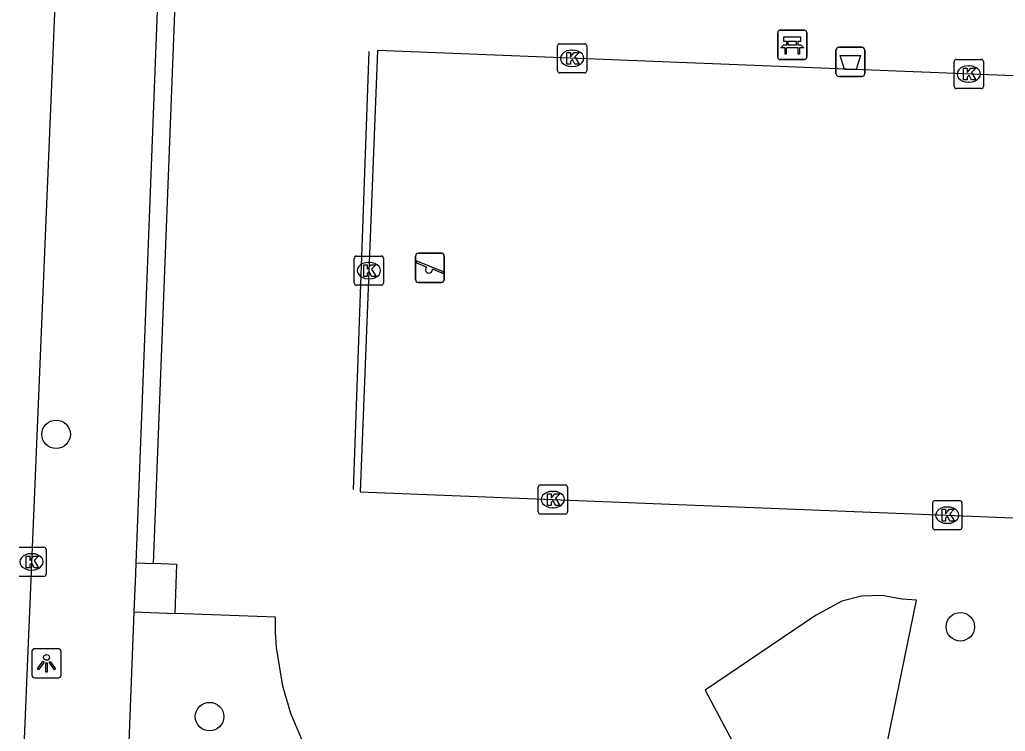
# Model space of a CAD drawing. Extents: x 161355 to 162026, y 386504 to 387459.
# Drawn here: x 161510.29 to 161544.09, y 386891.33 to 386915.72 of the extents above; entities that cross this region are included whole.
import ezdxf

# ---------------------------------------------------------------- set-up
doc = ezdxf.new("R2010")
doc.units = 0
for name, color, linetype in [('IMGEO_Afvalbak', 7, 'Continuous'), ('IMGEO_Bank', 7, 'Continuous'), ('IMGEO_Boom', 7, 'Continuous'), ('IMGEO_Groenvoorziening', 7, 'Continuous'), ('IMGEO_Haag', 7, 'Continuous'), ('IMGEO_Hek', 7, 'Continuous'), ('IMGEO_Kolk', 7, 'Continuous'), ('IMGEO_Lichtpunt', 7, 'Continuous'), ('IMGEO_Rijbaan_lokaal_open', 7, 'Continuous'), ('IMGEO_Speelvoorziening', 7, 'Continuous'), ('IMGEO_Voetpad_open', 7, 'Continuous')]:
    doc.layers.add(name, color=color, linetype=linetype)

msp = doc.modelspace()

# ---------------------------------------------------------------- linework, layer by layer
at = {"layer": 'IMGEO_Afvalbak'}
for p, q in [((161538.282, 386913.871), (161538.282, 386914.671)), ((161538.282, 386914.671), (161538.282, 386913.871)), ((161538.382, 386914.771), (161539.172, 386914.771)), ((161539.172, 386914.771), (161538.382, 386914.771)), ((161539.272, 386914.671), (161539.272, 386913.871)), ((161539.272, 386913.871), (161539.272, 386914.671)), ((161539.172, 386913.771), (161538.382, 386913.771)), ((161538.382, 386913.771), (161539.172, 386913.771))]:
    msp.add_line(p, q, dxfattribs=at)
msp.add_lwpolyline([(161538.425, 386914.485), (161539.129, 386914.485), (161538.98, 386914.015), (161538.574, 386914.015), (161538.425, 386914.485)], dxfattribs=at)
for centre, start, end in [((161538.382, 386914.671), 90, 180), ((161538.382, 386914.671), 90, 180), ((161539.172, 386914.671), 0, 90), ((161539.172, 386914.671), 360, 90), ((161538.382, 386913.871), 180, 270), ((161538.382, 386913.871), 180, 270), ((161539.172, 386913.871), 270, 0), ((161539.172, 386913.871), 270, 0)]:
    msp.add_arc(centre, 0.1, start, end, dxfattribs=at)
at = {"layer": 'IMGEO_Bank'}
for p, q in [((161536.287, 386914.427), (161536.287, 386915.268)), ((161536.287, 386915.268), (161536.287, 386914.427)), ((161536.362, 386915.352), (161537.203, 386915.352)), ((161537.203, 386915.352), (161536.362, 386915.352)), ((161537.287, 386915.277), (161537.287, 386914.436)), ((161537.287, 386914.436), (161537.287, 386915.277)), ((161536.596, 386914.858), (161536.596, 386914.964)), ((161536.64, 386914.964), (161536.64, 386914.858)), ((161536.928, 386914.97), (161536.646, 386914.97)), ((161536.934, 386914.858), (161536.934, 386914.964)), ((161536.978, 386914.964), (161536.978, 386914.858)), ((161536.984, 386914.75), (161536.591, 386914.75)), ((161536.646, 386914.852), (161536.928, 386914.852)), ((161537.212, 386914.352), (161536.371, 386914.352)), ((161536.371, 386914.352), (161537.212, 386914.352))]:
    msp.add_line(p, q, dxfattribs=at)
for points in [[(161536.59, 386914.97), (161536.504, 386914.97), (161536.504, 386915.131), (161537.067, 386915.131), (161537.067, 386914.97), (161536.984, 386914.97)], [(161536.534, 386914.75), (161536.392, 386914.75), (161536.504, 386914.852), (161536.59, 386914.852)], [(161536.584, 386914.743), (161536.584, 386914.536), (161536.541, 386914.536), (161536.541, 386914.743)], [(161536.984, 386914.852), (161537.067, 386914.852), (161537.179, 386914.75), (161537.04, 386914.75)], [(161537.034, 386914.743), (161537.034, 386914.536), (161536.99, 386914.536), (161536.99, 386914.743)]]:
    msp.add_lwpolyline(points, dxfattribs=at)
for centre, radius, start, end in [((161536.365, 386915.274), 0.0779, 92.4484, 184.2845), ((161536.365, 386915.274), 0.0779, 92.4484, 184.2845), ((161537.209, 386915.274), 0.0779, 2.4484, 94.2845), ((161537.209, 386915.274), 0.0779, 2.4484, 94.2845), ((161536.589, 386914.963), 0.00671, 2.8957, 87.1043), ((161536.646, 386914.963), 0.00671, 92.8957, 177.1043), ((161536.928, 386914.963), 0.00671, 2.8957, 87.1043), ((161536.985, 386914.963), 0.00671, 92.8957, 177.1043), ((161536.534, 386914.743), 0.00671, 2.8957, 87.1043), ((161536.591, 386914.743), 0.00671, 92.8957, 177.1043), ((161536.589, 386914.859), 0.00671, 272.8957, 357.1043), ((161536.646, 386914.859), 0.00671, 182.8957, 267.1043), ((161536.928, 386914.859), 0.00671, 272.8957, 357.1043), ((161536.985, 386914.859), 0.00671, 182.8957, 267.1043), ((161536.983, 386914.743), 0.00671, 2.8957, 87.1043), ((161537.04, 386914.743), 0.00671, 92.8957, 177.1043), ((161536.365, 386914.43), 0.0779, 182.4484, 274.2845), ((161536.365, 386914.43), 0.0779, 182.4484, 274.2845), ((161537.209, 386914.43), 0.0779, 272.4484, 4.2845), ((161537.209, 386914.43), 0.0779, 272.4484, 4.2845)]:
    msp.add_arc(centre, radius, start, end, dxfattribs=at)
at = {"layer": 'IMGEO_Boom'}
for centre in [(161511.54, 386901.505), (161542.552, 386894.909), (161516.802, 386891.83)]:
    msp.add_circle(centre, 0.489, dxfattribs=at)
at = {"layer": 'IMGEO_Groenvoorziening'}
for points in [[(161549.558, 386913.588), (161522.566, 386914.658), (161521.965, 386899.532), (161548.957, 386898.462), (161549.558, 386913.588)], [(161538.079, 386881.318), (161541.049, 386895.817), (161540.553, 386895.853), (161539.864, 386895.977), (161539.165, 386895.954), (161538.485, 386895.787), (161537.584, 386895.295), (161533.798, 386892.739), (161535.307, 386889.901)], [(161519.965, 386891.041), (161519.592, 386891.94), (161519.315, 386892.874), (161519.096, 386894.196), (161519.062, 386894.723), (161519.058, 386895.238), (161515.618, 386895.37)]]:
    msp.add_lwpolyline(points, dxfattribs=at)
at = {"layer": 'IMGEO_Haag'}
msp.add_lwpolyline([(161514.883, 386897.08), (161515.81, 386920.984), (161515.966, 386921.773), (161516.178, 386922.202), (161516.485, 386922.592), (161516.866, 386922.909), (161517.304, 386923.14), (161517.782, 386923.274), (161518.306, 386923.309), (161528.56, 386922.89)], dxfattribs=at)
at = {"layer": 'IMGEO_Hek'}
msp.add_lwpolyline([(161522.265, 386914.625), (161521.722, 386899.613)], dxfattribs=at)
at = {"layer": 'IMGEO_Kolk'}
for p, q in [((161528.813, 386914.892), (161529.665, 386914.892)), ((161528.738, 386913.966), (161528.738, 386914.818)), ((161529.226, 386914.672), (161529.251, 386914.672)), ((161529.739, 386914.818), (161529.739, 386913.966)), ((161542.343, 386913.427), (161542.343, 386914.279)), ((161542.418, 386914.353), (161543.27, 386914.353)), ((161543.344, 386914.279), (161543.344, 386913.427)), ((161529.665, 386913.892), (161528.813, 386913.892)), ((161529.249, 386914.112), (161529.224, 386914.112)), ((161542.831, 386914.133), (161542.856, 386914.133)), ((161542.854, 386913.573), (161542.829, 386913.573)), ((161543.27, 386913.353), (161542.418, 386913.353)), ((161521.767, 386906.691), (161521.767, 386907.543)), ((161521.842, 386907.617), (161522.694, 386907.617)), ((161522.768, 386907.543), (161522.768, 386906.691)), ((161522.255, 386907.397), (161522.28, 386907.397)), ((161522.278, 386906.837), (161522.253, 386906.837)), ((161522.694, 386906.617), (161521.842, 386906.617)), ((161528.074, 386898.845), (161528.074, 386899.697)), ((161528.149, 386899.771), (161529.001, 386899.771)), ((161529.075, 386899.697), (161529.075, 386898.845)), ((161528.562, 386899.551), (161528.587, 386899.551)), ((161528.585, 386898.991), (161528.56, 386898.991)), ((161541.604, 386898.309), (161541.604, 386899.161)), ((161541.679, 386899.235), (161542.531, 386899.235)), ((161542.092, 386899.015), (161542.117, 386899.015)), ((161542.605, 386899.161), (161542.605, 386898.309)), ((161529.001, 386898.771), (161528.149, 386898.771)), ((161542.115, 386898.455), (161542.09, 386898.455)), ((161542.531, 386898.235), (161541.679, 386898.235)), ((161510.269, 386897.635), (161511.121, 386897.635)), ((161510.682, 386897.415), (161510.707, 386897.415)), ((161511.195, 386897.561), (161511.195, 386896.709)), ((161511.121, 386896.635), (161510.269, 386896.635)), ((161510.705, 386896.855), (161510.68, 386896.855))]:
    msp.add_line(p, q, dxfattribs=at)
for points in [[(161528.813, 386914.892), (161529.665, 386914.892)], [(161528.738, 386913.966), (161528.738, 386914.818)], [(161529.059, 386914.592), (161529.182, 386914.592), (161529.182, 386914.441), (161529.312, 386914.592), (161529.476, 386914.592), (161529.33, 386914.441), (161529.483, 386914.192), (161529.331, 386914.192), (161529.246, 386914.356), (161529.182, 386914.289), (161529.182, 386914.192), (161529.059, 386914.192), (161529.059, 386914.592)], [(161529.739, 386914.818), (161529.739, 386913.966)], [(161542.343, 386913.427), (161542.343, 386914.279)], [(161542.418, 386914.353), (161543.27, 386914.353)], [(161543.344, 386914.279), (161543.344, 386913.427)], [(161529.665, 386913.892), (161528.813, 386913.892)], [(161542.664, 386914.053), (161542.787, 386914.053), (161542.787, 386913.902), (161542.917, 386914.053), (161543.081, 386914.053), (161542.935, 386913.902), (161543.088, 386913.653), (161542.936, 386913.653), (161542.851, 386913.817), (161542.787, 386913.75), (161542.787, 386913.653), (161542.664, 386913.653), (161542.664, 386914.053)], [(161543.27, 386913.353), (161542.418, 386913.353)], [(161521.767, 386906.691), (161521.767, 386907.543)], [(161521.842, 386907.617), (161522.694, 386907.617)], [(161522.768, 386907.543), (161522.768, 386906.691)], [(161522.088, 386907.317), (161522.211, 386907.317), (161522.211, 386907.166), (161522.341, 386907.317), (161522.505, 386907.317), (161522.359, 386907.166), (161522.512, 386906.917), (161522.36, 386906.917), (161522.275, 386907.081), (161522.211, 386907.014), (161522.211, 386906.917), (161522.088, 386906.917), (161522.088, 386907.317)], [(161522.694, 386906.617), (161521.842, 386906.617)], [(161528.074, 386898.845), (161528.074, 386899.697)], [(161528.149, 386899.771), (161529.001, 386899.771)], [(161529.075, 386899.697), (161529.075, 386898.845)], [(161528.395, 386899.471), (161528.518, 386899.471), (161528.518, 386899.32), (161528.648, 386899.471), (161528.812, 386899.471), (161528.666, 386899.32), (161528.819, 386899.071), (161528.667, 386899.071), (161528.582, 386899.235), (161528.518, 386899.168), (161528.518, 386899.071), (161528.395, 386899.071), (161528.395, 386899.471)], [(161541.604, 386898.309), (161541.604, 386899.161)], [(161541.679, 386899.235), (161542.531, 386899.235)], [(161542.605, 386899.161), (161542.605, 386898.309)], [(161529.001, 386898.771), (161528.149, 386898.771)], [(161541.925, 386898.935), (161542.048, 386898.935), (161542.048, 386898.784), (161542.178, 386898.935), (161542.342, 386898.935), (161542.196, 386898.784), (161542.349, 386898.535), (161542.197, 386898.535), (161542.112, 386898.699), (161542.048, 386898.632), (161542.048, 386898.535), (161541.925, 386898.535), (161541.925, 386898.935)], [(161542.531, 386898.235), (161541.679, 386898.235)], [(161510.269, 386897.635), (161511.121, 386897.635)], [(161510.515, 386897.335), (161510.638, 386897.335), (161510.638, 386897.184), (161510.768, 386897.335), (161510.932, 386897.335), (161510.786, 386897.184), (161510.939, 386896.935), (161510.787, 386896.935), (161510.702, 386897.099), (161510.638, 386897.032), (161510.638, 386896.935), (161510.515, 386896.935), (161510.515, 386897.335)], [(161511.195, 386897.561), (161511.195, 386896.709)], [(161511.121, 386896.635), (161510.269, 386896.635)]]:
    msp.add_lwpolyline(points, dxfattribs=at)
for centre, start, end in [((161528.815, 386914.816), 91.552, 178.448), ((161528.815, 386914.816), 91.552, 178.448), ((161529.663, 386914.816), 1.552, 88.448), ((161529.663, 386914.816), 1.552, 88.448), ((161542.42, 386914.277), 91.552, 178.448), ((161542.42, 386914.277), 91.552, 178.448), ((161543.268, 386914.277), 1.552, 88.448), ((161543.268, 386914.277), 1.552, 88.448), ((161528.815, 386913.968), 181.552, 268.448), ((161528.815, 386913.968), 181.552, 268.448), ((161529.663, 386913.968), 271.552, 358.448), ((161529.663, 386913.968), 271.552, 358.448), ((161542.42, 386913.429), 181.552, 268.448), ((161542.42, 386913.429), 181.552, 268.448), ((161543.268, 386913.429), 271.552, 358.448), ((161543.268, 386913.429), 271.552, 358.448), ((161521.844, 386907.541), 91.552, 178.448), ((161521.844, 386907.541), 91.552, 178.448), ((161522.692, 386907.541), 1.552, 88.448), ((161522.692, 386907.541), 1.552, 88.448), ((161521.844, 386906.693), 181.552, 268.448), ((161521.844, 386906.693), 181.552, 268.448), ((161522.692, 386906.693), 271.552, 358.448), ((161522.692, 386906.693), 271.552, 358.448), ((161528.151, 386899.695), 91.552, 178.448), ((161528.151, 386899.695), 91.552, 178.448), ((161528.999, 386899.695), 1.552, 88.448), ((161528.999, 386899.695), 1.552, 88.448), ((161541.681, 386899.159), 91.552, 178.448), ((161541.681, 386899.159), 91.552, 178.448), ((161542.529, 386899.159), 1.552, 88.448), ((161542.529, 386899.159), 1.552, 88.448), ((161528.151, 386898.847), 181.552, 268.448), ((161528.151, 386898.847), 181.552, 268.448), ((161528.999, 386898.847), 271.552, 358.448), ((161528.999, 386898.847), 271.552, 358.448), ((161541.681, 386898.311), 181.552, 268.448), ((161541.681, 386898.311), 181.552, 268.448), ((161542.529, 386898.311), 271.552, 358.448), ((161542.529, 386898.311), 271.552, 358.448), ((161511.119, 386897.559), 1.552, 88.448), ((161511.119, 386897.559), 1.552, 88.448), ((161511.119, 386896.711), 271.552, 358.448), ((161511.119, 386896.711), 271.552, 358.448)]:
    msp.add_arc(centre, 0.0765, start, end, dxfattribs=at)
for centre, major_axis, ratio, start_param, end_param in [((161529.225, 386914.392), (-0.387, 0.002), 0.722429, 4.712389, 7.853982), ((161529.25, 386914.392), (-0.39, 0.002), 0.717154, 1.570796, 4.712389), ((161542.83, 386913.853), (-0.387, 0.002), 0.722429, 4.712389, 7.853982), ((161542.855, 386913.853), (-0.39, 0.002), 0.717154, 1.570796, 4.712389), ((161522.254, 386907.117), (-0.387, 0.002), 0.722429, 4.712389, 7.853982), ((161522.279, 386907.117), (-0.39, 0.002), 0.717154, 1.570796, 4.712389), ((161528.561, 386899.271), (-0.387, 0.002), 0.722429, 4.712389, 7.853982), ((161528.586, 386899.271), (-0.39, 0.002), 0.717154, 1.570796, 4.712389), ((161542.091, 386898.735), (-0.387, 0.002), 0.722429, 4.712389, 7.853982), ((161542.116, 386898.735), (-0.39, 0.002), 0.717154, 1.570796, 4.712389), ((161510.681, 386897.135), (-0.387, 0.002), 0.722429, 4.712389, 7.853982), ((161510.706, 386897.135), (-0.39, 0.002), 0.717154, 1.570796, 4.712389)]:
    msp.add_ellipse(centre, major_axis=major_axis, ratio=ratio, start_param=start_param, end_param=end_param, dxfattribs=at)
at = {"layer": 'IMGEO_Lichtpunt'}
for p, q in [((161510.712, 386894.062), (161510.712, 386893.255)), ((161510.712, 386894.062), (161510.712, 386893.255)), ((161511.614, 386894.157), (161510.806, 386894.157)), ((161511.614, 386894.157), (161510.806, 386894.157)), ((161511.708, 386893.255), (161511.708, 386894.062)), ((161511.708, 386893.255), (161511.708, 386894.062)), ((161510.806, 386893.161), (161511.614, 386893.161)), ((161510.806, 386893.161), (161511.614, 386893.161))]:
    msp.add_line(p, q, dxfattribs=at)
for points in [[(161511.086, 386893.726), (161511.125, 386893.698), (161510.937, 386893.436), (161510.899, 386893.463), (161511.086, 386893.726)], [(161511.188, 386893.678), (161511.235, 386893.678), (161511.235, 386893.356), (161511.188, 386893.356), (161511.188, 386893.678)], [(161511.298, 386893.698), (161511.336, 386893.725), (161511.523, 386893.463), (161511.484, 386893.435), (161511.298, 386893.698)]]:
    msp.add_lwpolyline(points, dxfattribs=at)
msp.add_circle((161511.211, 386893.86), 0.0994, dxfattribs=at)
for centre, start, end in [((161510.806, 386894.062), 90, 180), ((161510.806, 386894.062), 90, 180), ((161511.614, 386894.062), 0, 90), ((161511.614, 386894.062), 0, 90), ((161510.806, 386893.255), 180, 270), ((161510.806, 386893.255), 180, 270), ((161511.614, 386893.255), 270, 0), ((161511.614, 386893.255), 270, 360)]:
    msp.add_arc(centre, 0.0946, start, end, dxfattribs=at)
at = {"layer": 'IMGEO_Rijbaan_lokaal_open'}
msp.add_lwpolyline([(161511.712, 386921.424), (161510.279, 386887.244)], dxfattribs=at)
at = {"layer": 'IMGEO_Speelvoorziening'}
for p, q in [((161523.864, 386906.812), (161523.864, 386907.612)), ((161523.864, 386907.612), (161523.864, 386906.812)), ((161523.933, 386907.437), (161524.809, 386907.084)), ((161523.964, 386907.712), (161524.754, 386907.712)), ((161524.754, 386907.712), (161523.964, 386907.712)), ((161524.854, 386907.612), (161524.854, 386906.812)), ((161524.854, 386906.812), (161524.854, 386907.612)), ((161524.247, 386907.24), (161523.908, 386907.377)), ((161524.785, 386907.024), (161524.445, 386907.161)), ((161524.754, 386906.712), (161523.964, 386906.712)), ((161523.964, 386906.712), (161524.754, 386906.712))]:
    msp.add_line(p, q, dxfattribs=at)
for centre, radius, start, end in [((161523.964, 386907.612), 0.1, 90, 180), ((161523.964, 386907.612), 0.1, 90, 180), ((161523.921, 386907.407), 0.0327, 68.078, 248.078), ((161524.754, 386907.612), 0.1, 0, 90), ((161524.754, 386907.612), 0.1, 360, 90), ((161524.326, 386907.15), 0.12, 130.9928, 5.1632), ((161523.964, 386906.812), 0.1, 180, 270), ((161523.964, 386906.812), 0.1, 180, 270), ((161524.754, 386906.812), 0.1, 270, 0), ((161524.754, 386906.812), 0.1, 270, 0), ((161524.797, 386907.054), 0.0327, 248.078, 68.078)]:
    msp.add_arc(centre, radius, start, end, dxfattribs=at)
at = {"layer": 'IMGEO_Voetpad_open'}
for points in [[(161514.284, 386897.103), (161515.212, 386921.054)], [(161514.219, 386895.424), (161514.269, 386896.723), (161514.284, 386897.103)], [(161514.284, 386897.103), (161514.883, 386897.08)], [(161515.618, 386895.37), (161515.683, 386897.049), (161514.883, 386897.08)], [(161513.715, 386882.315), (161514.219, 386895.424)], [(161514.219, 386895.424), (161515.618, 386895.37)]]:
    msp.add_lwpolyline(points, dxfattribs=at)

doc.saveas('drawing.dxf')
